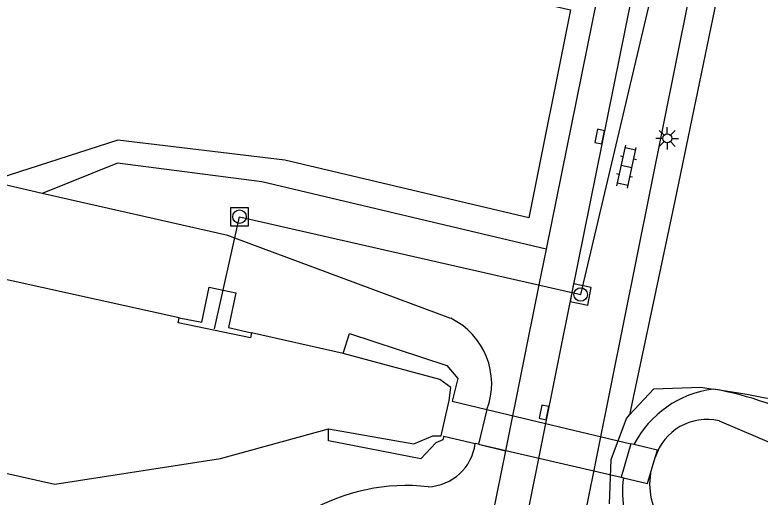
# Model space of a CAD drawing. Extents: x 124000 to 128010, y 398999 to 403000.
# Drawn here: x 127875.52 to 127916.84, y 399355.45 to 399382.21 of the extents above; entities that cross this region are included whole.
import ezdxf

# ---------------------------------------------------------------- set-up
doc = ezdxf.new("R2010")
doc.units = 0
for name, color, linetype in [('gg-afsc-hekwerk', 7, 'Continuous'), ('gg-knt-BGT kruinlijn', 7, 'Continuous'), ('gg-knt-verharding', 7, 'Continuous'), ('gg-knt-verharding nz', 7, 'Continuous'), ('gg-kntw-beschoeiing', 7, 'Continuous'), ('gg-kntw-waterlijn', 7, 'Continuous'), ('gg-kwrk-duiker nz buis', 7, 'Continuous'), ('gg-kwrk-duiker nz vlak', 7, 'Continuous'), ('gg-kwrk-uitstroombak niveau min 01', 7, 'Continuous'), ('gt-grn-groengrens', 7, 'Continuous'), ('gt-symb-klinker verharding', 7, 'Continuous'), ('gt-symb-kolk', 7, 'Continuous'), ('gt-symb-lichtmast', 7, 'Continuous'), ('gt-symb-rioolschacht', 7, 'Continuous')]:
    doc.layers.add(name, color=color, linetype=linetype)

# ---------------------------------------------------------------- blocks, each defined once
blk = doc.blocks.new('gt0-KOLK')
at = {"layer": 'gt-symb-kolk'}
blk.add_lwpolyline([(0, 0), (0.375, 0), (0.375, 0.4), (-0.375, 0.4), (-0.375, 0), (0, 0)], dxfattribs=at)
blk = doc.blocks.new('gt0-RS')
at = {"layer": 'gt-symb-rioolschacht'}
blk.add_lwpolyline([(-0.5, -0.5), (0.5, -0.5), (0.5, 0.5), (-0.5, 0.5)], close=True, dxfattribs=at)
blk.add_circle((0, 0), 0.375, dxfattribs=at)
blk = doc.blocks.new('gt0-KL1')
at = {"layer": 'gt-symb-klinker verharding'}
for p, q in [((-0.5, 0.3), (-0.5, 0.45)), ((0.5, 0.3), (0.5, 0.45)), ((-1.15, 0.3), (1.15, 0.3)), ((-1, -0.3), (-1, 0.3)), ((0, -0.3), (0, 0.3)), ((1, -0.3), (1, 0.3)), ((-1.15, -0.3), (1.15, -0.3)), ((-0.5, -0.45), (-0.5, -0.3)), ((0.5, -0.45), (0.5, -0.3))]:
    blk.add_line(p, q, dxfattribs=at)
blk = doc.blocks.new('gt0-LMAST')
at = {"layer": 'gt-symb-lichtmast'}
for p, q in [((-0.182, 0.173), (-0.447, 0.438)), ((-0.005, 0.246), (-0.005, 0.621)), ((0.172, 0.173), (0.437, 0.438)), ((-0.255, -0.004), (-0.63, -0.004)), ((-0.182, -0.181), (-0.447, -0.446)), ((-0.005, -0.254), (-0.005, -0.629)), ((0.437, -0.446), (0.172, -0.181)), ((0.245, -0.004), (0.62, -0.004))]:
    blk.add_line(p, q, dxfattribs=at)
blk.add_circle((-0.005, -0.004), 0.25, dxfattribs=at)

msp = doc.modelspace()

# ---------------------------------------------------------------- linework, layer by layer
at = {"layer": 'gg-afsc-hekwerk'}
for points in [[(127909.603, 399360.011), (127910.943, 399361.462), (127913.554, 399361.558), (127914.246, 399361.448)], [(127908.488, 399355.074), (127908.58, 399357.536), (127909.425, 399359.819), (127909.603, 399360.011)]]:
    msp.add_lwpolyline(points, dxfattribs=at)
msp.add_arc((127899.005, 399265.387), 97.263, 72.13356, 80.98454, dxfattribs=at)
at = {"layer": 'gg-knt-BGT kruinlijn'}
for p, q in [((127877.033, 399372.296), (127874.084, 399372.966)), ((127899.694, 399365.37), (127887.706, 399369.817))]:
    msp.add_line(p, q, dxfattribs=at)
msp.add_lwpolyline([(127887.706, 399369.817), (127887.319, 399369.96), (127877.033, 399372.296)], dxfattribs=at)
for centre, radius, start, end in [((127897.923, 399361.746), 4.034, 339.1752, 63.9542), ((127914.979, 399355.722), 5.773, 97.2974, 152.7286), ((127910.769, 399342.26), 19.501, 44.2241, 79.7278), ((127898.323, 399358.767), 2.745, 272.3515, 352.729), ((127914.984, 399355.728), 5.776, 172.1169, 210.1327), ((127897.228, 399345.196), 10.896, 83.6342, 119.9615)]:
    msp.add_arc(centre, radius, start, end, dxfattribs=at)
at = {"layer": 'gg-knt-verharding'}
for p, q in [((127905.918, 399348.451), (127913.162, 399384.403)), ((127907.872, 399383.52), (127904.978, 399369.2)), ((127904.978, 399369.2), (127904.578, 399367.222)), ((127904.578, 399367.222), (127902.718, 399358.022)), ((127902.718, 399358.022), (127901.013, 399349.586))]:
    msp.add_line(p, q, dxfattribs=at)
at = {"layer": 'gg-knt-verharding nz'}
for p, q in [((127910.717, 399388.112), (127906.409, 399366.804)), ((127906.409, 399366.804), (127897.475, 399322.61))]:
    msp.add_line(p, q, dxfattribs=at)
at = {"layer": 'gg-kntw-beschoeiing'}
msp.add_line((127893.731, 399363.417), (127888.645, 399364.565), dxfattribs=at)
for points in [[(127884.629, 399365.405), (127761.175, 399392.696), (127758.458, 399391.415), (127755.128, 399392.048)], [(127751.599, 399386.601), (127754.784, 399385.899), (127755.725, 399383.565), (127877.73, 399356.166), (127886.928, 399357.6), (127892.9, 399359.236)]]:
    msp.add_lwpolyline(points, dxfattribs=at)
msp.add_arc((127914.447, 399356.156), 3.73, 170.4621, 220.4245, dxfattribs=at)
at = {"layer": 'gg-kntw-waterlijn'}
msp.add_line((127914.569, 399359.678), (127923.573, 399355.829), dxfattribs=at)
msp.add_arc((127913.885, 399356.767), 2.99, 76.7691, 162.8912, dxfattribs=at)
at = {"layer": 'gg-kwrk-duiker nz buis'}
msp.add_lwpolyline([(127886.579, 399364.788), (127887.973, 399371.009), (127906.893, 399366.694), (127916.004, 399405.255), (127901.281, 399408.799)], dxfattribs=at)
at = {"layer": 'gg-kwrk-duiker nz vlak'}
for p, q in [((127901.693, 399360.312), (127909.671, 399358.409)), ((127901.219, 399358.38), (127909.135, 399356.549))]:
    msp.add_line(p, q, dxfattribs=at)
at = {"layer": 'gg-kwrk-uitstroombak niveau min 01'}
for p, q in [((127899.15, 399358.86), (127899.6, 399360.81)), ((127899.772, 399360.769), (127901.693, 399360.312)), ((127901.693, 399360.312), (127901.219, 399358.38)), ((127899.303, 399358.825), (127901.046, 399358.42)), ((127901.219, 399358.38), (127901.046, 399358.42)), ((127909.671, 399358.409), (127909.135, 399356.549)), ((127909.848, 399358.367), (127909.671, 399358.409)), ((127910.768, 399356.774), (127911.027, 399357.647)), ((127909.135, 399356.549), (127909.262, 399356.52))]:
    msp.add_line(p, q, dxfattribs=at)
for points in [[(127884.629, 399365.405), (127885.882, 399365.153), (127886.292, 399367.092), (127887.059, 399366.931)], [(127887.059, 399366.931), (127887.773, 399366.781), (127887.364, 399364.853), (127888.645, 399364.565)], [(127888.645, 399364.565), (127888.585, 399364.279), (127884.566, 399365.123), (127884.629, 399365.405)], [(127893.731, 399363.417), (127894.067, 399364.534), (127899.473, 399362.758), (127900.088, 399362.035), (127899.772, 399360.769)], [(127899.6, 399360.81), (127899.698, 399361.533), (127899.082, 399361.975), (127893.731, 399363.417)], [(127899.303, 399358.825), (127899.256, 399358.635), (127898.864, 399358.466), (127898.031, 399357.575), (127892.904, 399358.57), (127892.9, 399359.236)], [(127892.9, 399359.236), (127897.638, 399358.408), (127898.696, 399358.855), (127899.15, 399358.86)], [(127911.027, 399357.647), (127911.15, 399358.06), (127909.848, 399358.367)], [(127909.262, 399356.52), (127910.6, 399356.21), (127910.768, 399356.774)]]:
    msp.add_lwpolyline(points, dxfattribs=at)
at = {"layer": 'gt-grn-groengrens'}
msp.add_line((127901.219, 399358.38), (127902.718, 399358.022), dxfattribs=at)
for points in [[(127899, 399384.17), (127906.337, 399382.486), (127904.015, 399370.95), (127890.496, 399374.148), (127881.233, 399375.254), (127874.084, 399372.966)], [(127914.635, 399384.045), (127912.12, 399371.89), (127909.603, 399360.011)], [(127904.978, 399369.2), (127889.221, 399372.943), (127881.202, 399373.985), (127877.033, 399372.296)]]:
    msp.add_lwpolyline(points, dxfattribs=at)

# ---------------------------------------------------------------- block references
at = {"layer": 'gt-symb-klinker verharding', "rotation": 77.645173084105}
msp.add_blockref('gt0-KL1', (127909.436, 399373.781), dxfattribs=at)
at = {"layer": 'gt-symb-kolk', "rotation": 78.57767893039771}
for p in [(127908.142, 399375.411), (127905.05, 399360.114)]:
    msp.add_blockref('gt0-KOLK', p, dxfattribs=at)
at = {"layer": 'gt-symb-lichtmast'}
msp.add_blockref('gt0-LMAST', (127911.697, 399375.358), dxfattribs=at)
at = {"layer": 'gt-symb-rioolschacht'}
msp.add_blockref('gt0-RS', (127887.973, 399371.009), dxfattribs=at)
at = {"layer": 'gt-symb-rioolschacht', "rotation": 78.4092631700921}
msp.add_blockref('gt0-RS', (127906.893, 399366.694), dxfattribs=at)

doc.saveas('drawing.dxf')
